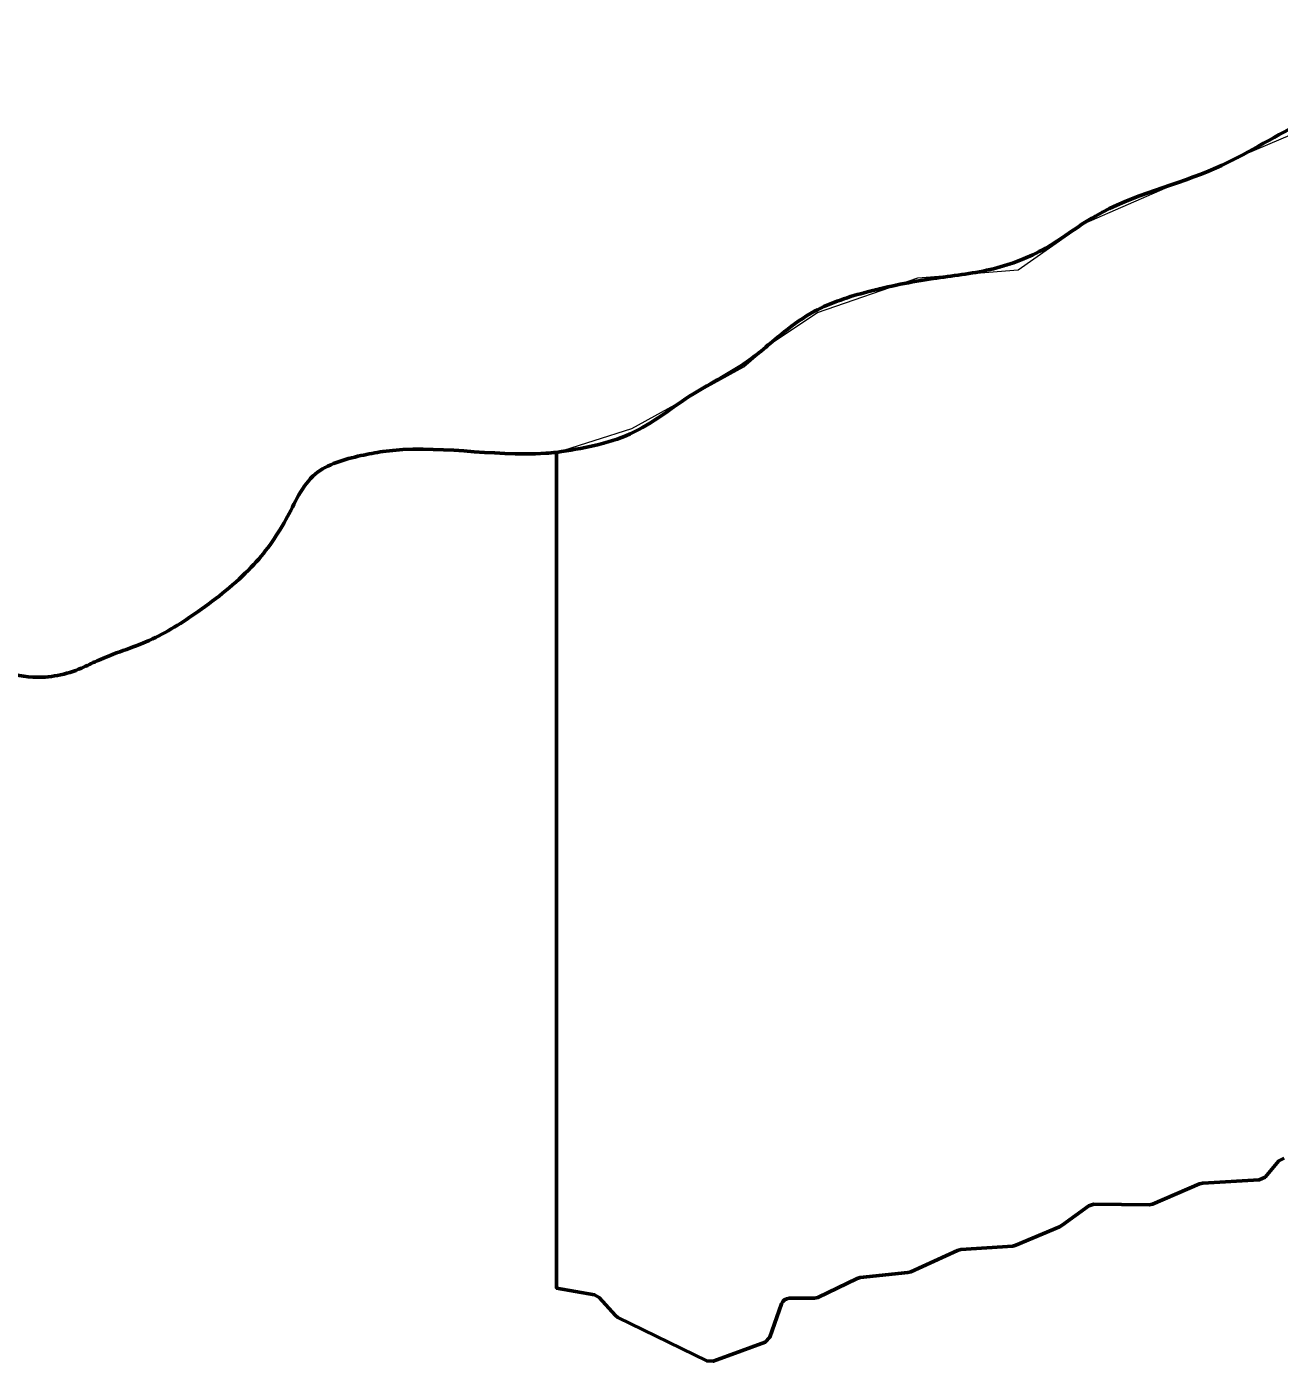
# Model space of a CAD drawing. Extents: x 553962 to 842807, y 8883888 to 9032388.
# Drawn here: x 802640 to 804177, y 9017920 to 9019557 of the extents above; entities that cross this region are included whole.
import ezdxf

# ---------------------------------------------------------------- set-up
doc = ezdxf.new("R2010")
doc.units = 0
doc.header["$LTSCALE"] = 200
for name, color, linetype, lineweight in [('28', 7, 'Continuous', 53), ('29', 7, 'Continuous', 53), ('35', 7, 'Continuous', 13)]:
    doc.layers.add(name, color=color, linetype=linetype, lineweight=lineweight)

msp = doc.modelspace()

# ---------------------------------------------------------------- linework, layer by layer
at = {"layer": '28'}
for points in [[(803566.3, 9017990.5), (803552, 9017949.4), (803546.1, 9017943.3), (803500.4, 9017926.5), (803482.5, 9017919.9), (803474.7, 9017920.3), (803365.5, 9017973.6), (803362.3, 9017976), (803342.3, 9017998.3), (803336.6, 9018001.5), (803290.3, 9018009.8), (803290.3, 9019034.8)], [(804182.7, 9018169.2), (804176.1, 9018165.7), (804159.2, 9018145.9), (804152.1, 9018142.4), (804082.8, 9018138.5), (804078.9, 9018137.6), (804021, 9018112.8), (804017, 9018111.9), (803949.2, 9018112.6), (803943.2, 9018110.7), (803910.6, 9018086.9), (803907.1, 9018085), (803853.7, 9018062.2), (803849.8, 9018061.2), (803786, 9018057), (803782.2, 9018056), (803724.8, 9018029.8), (803721, 9018028.7), (803662.6, 9018022.5), (803658.8, 9018021.4), (803610.5, 9017998.1), (803606.7, 9017997.2), (803575.7, 9017997.2)]]:
    msp.add_lwpolyline(points, dxfattribs=at)
msp.add_arc((803575.7, 9017987.2), 10, 90.0014, 160.8884, dxfattribs=at)
msp.add_spline([(803290.3, 9019034.8), (803277, 9019033.7), (803077.1, 9019035.8), (803050.3, 9019030.8), (802994.2, 9019008.1), (802958.2, 9018952.3), (802915.8, 9018894), (802850.6, 9018839.6), (802790.5, 9018804.2), (802726.7, 9018779.1), (802707.5, 9018770.2), (802647.6, 9018759.1), (802604.3, 9018768.1), (802515.4, 9018801.6), (802429.1, 9018846.4), (802336.4, 9018904), (802276.9, 9018960.2), (802209.8, 9019025.4), (802089.2, 9019099.6), (801911.3, 9019165.2), (801868.1, 9019179.4), (801848, 9019184.1)], degree=3, dxfattribs=at)
at = {"layer": '29'}
for p, q in [((803290.3, 9019034.8), (803290.3, 9018009.8)), ((804159.2, 9018145.9), (804176.1, 9018165.7)), ((804021, 9018112.8), (804078.9, 9018137.6)), ((804082.8, 9018138.5), (804152.1, 9018142.4)), ((803910.6, 9018086.9), (803943.2, 9018110.7)), ((803949.2, 9018112.6), (804017, 9018111.9)), ((803853.7, 9018062.2), (803907.1, 9018085)), ((803724.8, 9018029.8), (803782.2, 9018056)), ((803786, 9018057), (803849.8, 9018061.2)), ((803610.5, 9017998.1), (803658.8, 9018021.4)), ((803662.6, 9018022.5), (803721, 9018028.7)), ((803290.3, 9018009.8), (803336.6, 9018001.5)), ((803342.3, 9017998.3), (803362.3, 9017976)), ((803552, 9017949.4), (803566.3, 9017990.5)), ((803575.7, 9017997.2), (803606.7, 9017997.2)), ((803365.5, 9017973.6), (803474.7, 9017920.3))]:
    msp.add_line(p, q, dxfattribs=at)
msp.add_lwpolyline([(803482.5, 9017919.9), (803500.4, 9017926.5), (803546.1, 9017943.3)], dxfattribs=at)
msp.add_arc((803575.7, 9017987.2), 10, 90.0014, 160.8884, dxfattribs=at)
msp.add_spline([(804907.2, 9019409.3), (804869.9, 9019426.4), (804780.8, 9019440.8), (804706, 9019490.7), (804656.4, 9019503.6), (804590.3, 9019520.4), (804398.1, 9019539), (804312.5, 9019494.9), (804269, 9019469.6), (804202.6, 9019438.1), (804099.2, 9019383.8), (803951.1, 9019324.7), (803885.9, 9019283), (803822.1, 9019259.1), (803752, 9019247.9), (803671.7, 9019231.7), (803606.6, 9019207.8), (803569.5, 9019182.5), (803523.5, 9019145.8), (803458.3, 9019106.7), (803380.3, 9019057.4), (803290.3, 9019034.8)], degree=3, dxfattribs=at)
at = {"layer": '35'}
msp.add_lwpolyline([(803290.3, 9019034.8), (803382.6, 9019064), (803520.1, 9019139.9), (803553.2, 9019168.4), (803610.1, 9019206.3), (803733.4, 9019249), (803856.6, 9019258.5), (803937.2, 9019315.4), (804046.3, 9019362.8), (804235.9, 9019443.5), (804335.4, 9019514.6), (804468.2, 9019552.6), (804586.7, 9019514.6), (804705.2, 9019495.7), (804781.1, 9019438.7), (804907.2, 9019409.3)], dxfattribs=at)
msp.add_spline([(801848, 9019184.1), (801868.1, 9019179.4), (801911.3, 9019165.2), (802089.2, 9019099.6), (802209.8, 9019025.4), (802276.9, 9018960.2), (802336.4, 9018904), (802429.1, 9018846.4), (802515.4, 9018801.6), (802604.3, 9018768.1), (802647.6, 9018759.1), (802707.5, 9018770.2), (802726.7, 9018779.1), (802790.5, 9018804.2), (802850.6, 9018839.6), (802915.8, 9018894), (802958.2, 9018952.3), (802994.2, 9019008.1), (803050.3, 9019030.8), (803077.1, 9019035.8), (803277, 9019033.7), (803290.3, 9019034.8)], degree=3, dxfattribs=at)

doc.saveas('drawing.dxf')
